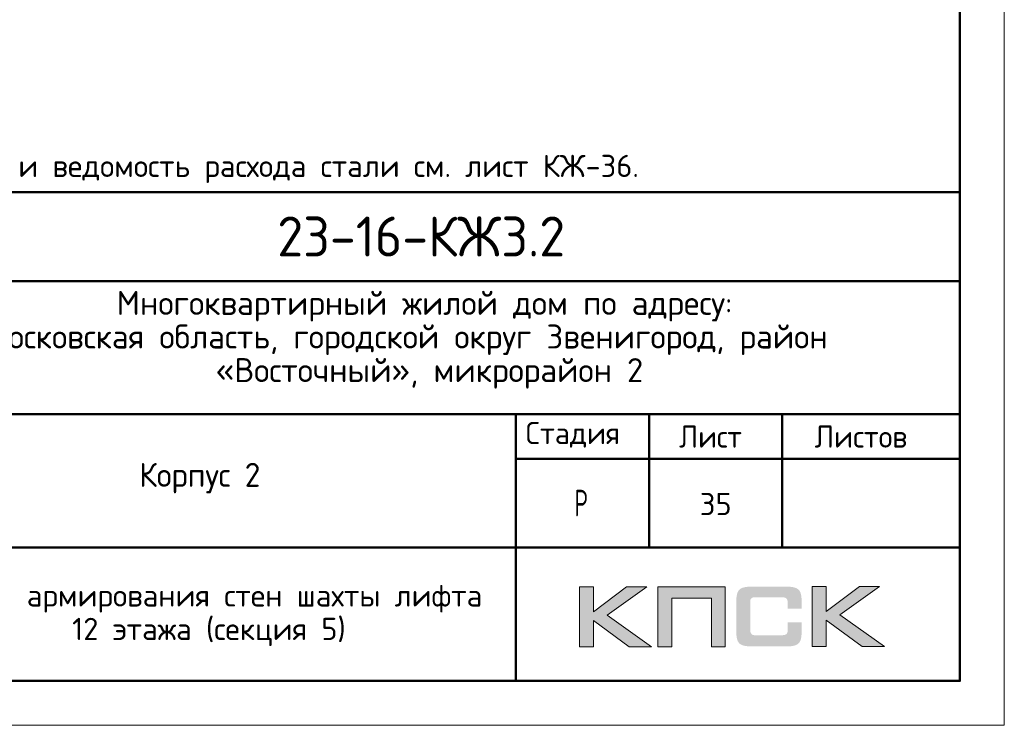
# Model space of a CAD drawing. Header units: millimetres. Extents: x -49773 to 2322955, y -3321 to 58485.
# Tile 492 of 580: x 1941174 to 1952262, y -2799 to 5142. Entities that reach past the tile are written whole.
import ezdxf

# ---------------------------------------------------------------- set-up
doc = ezdxf.new("R2010")
doc.units = ezdxf.units.MM
doc.layers.add('Standard', color=7, linetype='Continuous', lineweight=25)
doc.layers.add('Стена наружная_ Сайдинг', color=7, linetype='Continuous', lineweight=35)
doc.styles.add('ISOCPEUR', font='txt')

msp = doc.modelspace()

# ---------------------------------------------------------------- hatches: boundary and pattern name
h = msp.add_hatch(color=256)
h.paths.add_polyline_path([(1948235.2, -1242.3), (1948007.7, -1242.3), (1947635.7, -1522.3), (1947635.7, -1242.3), (1947478.1, -1242.3), (1947478.1, -1914.4), (1947635.7, -1914.4), (1947635.7, -1619.2), (1948038.1, -1914.4), (1948289.8, -1914.4), (1947789.2, -1559)])
h.paths.add_polyline_path([(1948518, -1368.8), (1948963.3, -1368.8), (1948963.3, -1914.4), (1949119.6, -1914.4), (1949119.6, -1242.3), (1948953, -1242.3), (1948361.8, -1242.3), (1948361.8, -1401.3), (1948361.8, -1914.4), (1948518, -1914.4)])
h.paths.add_polyline_path([(1950257.8, -1238.8), (1950100.1, -1238.8), (1950100.1, -1911.6), (1950257.8, -1911.6), (1950257.8, -1615.7), (1950660.2, -1911.6), (1950911.9, -1911.6), (1950411.3, -1555.5), (1950857.3, -1238.8), (1950630.5, -1238.8), (1950257.8, -1518.9)])
msp.add_hatch(color=256).paths.add_polyline_path([(1949968.7, -1313.5), (1949966.7, -1305.9), (1949963.9, -1299.7), (1949960.4, -1293.5), (1949957, -1287.2), (1949953.5, -1282.4), (1949949.4, -1277.6), (1949945.2, -1272.7), (1949941.1, -1268.6), (1949935.5, -1265.1), (1949930, -1261), (1949923.8, -1257.5), (1949916.9, -1254.7), (1949910, -1252), (1949902.4, -1249.2), (1949894.8, -1247.1), (1949876.8, -1243.7), (1949857.4, -1240.9), (1949836, -1239.5), (1949812.5, -1238.8), (1949411.4, -1238.8), (1949387.9, -1239.5), (1949367.2, -1240.9), (1949347.1, -1243.7), (1949329.8, -1247.1), (1949321.5, -1249.9), (1949313.9, -1252), (1949307, -1254.7), (1949300.8, -1258.2), (1949294.6, -1261), (1949288.3, -1265.1), (1949283.5, -1268.6), (1949278.7, -1272.7), (1949274.5, -1277.6), (1949271, -1282.4), (1949266.9, -1287.2), (1949263.4, -1293.5), (1949260.7, -1299.7), (1949257.9, -1306.6), (1949255.1, -1313.5), (1949253.1, -1321.1), (1949249.6, -1337.7), (1949246.8, -1355.7), (1949244.8, -1375.8), (1949244.8, -1397.9), (1949244.8, -1751.9), (1949244.8, -1774), (1949246.8, -1794.1), (1949249.6, -1812.8), (1949253.1, -1829.4), (1949255.1, -1837), (1949257.9, -1843.9), (1949260.7, -1850.8), (1949263.4, -1857), (1949266.9, -1862.6), (1949271, -1868.1), (1949274.5, -1872.9), (1949278.7, -1877.8), (1949283.5, -1881.9), (1949289, -1885.4), (1949294.6, -1888.8), (1949300.8, -1892.3), (1949307, -1895.7), (1949314.6, -1897.8), (1949321.5, -1900.6), (1949329.8, -1902.7), (1949347.1, -1906.8), (1949367.2, -1908.9), (1949388.6, -1911), (1949411.4, -1911.6), (1949812.5, -1911.6), (1949836, -1911), (1949857.4, -1909.6), (1949876.8, -1906.8), (1949894.1, -1903.3), (1949902.4, -1900.6), (1949910, -1898.5), (1949916.9, -1895.7), (1949923.8, -1892.3), (1949930, -1889.5), (1949935.5, -1885.4), (1949941.1, -1881.9), (1949945.2, -1877.8), (1949949.4, -1873.6), (1949953.5, -1868.1), (1949957, -1863.2), (1949960.4, -1857), (1949963.9, -1850.8), (1949966.7, -1844.6), (1949968.7, -1837), (1949971.5, -1829.4), (1949975, -1812.8), (1949977.7, -1794.8), (1949979.1, -1774), (1949979.8, -1751.9), (1949979.8, -1640.6), (1949822.8, -1640.6), (1949822.8, -1731.2), (1949822.8, -1737.4), (1949822.1, -1743.6), (1949820.8, -1749.1), (1949819.4, -1754.7), (1949817.3, -1759.5), (1949815.2, -1763.7), (1949812.5, -1767.8), (1949809, -1771.3), (1949805.6, -1774.7), (1949801.4, -1777.5), (1949796.6, -1779.6), (1949791.7, -1781.6), (1949786.9, -1783), (1949780.7, -1783.7), (1949774.4, -1784.4), (1949768.2, -1785.1), (1949444.6, -1785.1), (1949439.1, -1784.4), (1949434.2, -1783.7), (1949430.1, -1781.6), (1949425.9, -1779.6), (1949421.8, -1776.8), (1949418.3, -1774), (1949414.9, -1770.6), (1949412.1, -1766.4), (1949409.3, -1762.3), (1949407.3, -1758.1), (1949405.2, -1753.3), (1949403.8, -1748.5), (1949401.7, -1738.8), (1949401, -1729.1), (1949401, -1406.2), (1949401, -1400.6), (1949401.7, -1395.1), (1949403.1, -1390.3), (1949404.5, -1385.4), (1949405.9, -1381.3), (1949408, -1377.8), (1949410.7, -1374.4), (1949413.5, -1370.9), (1949416.9, -1368.1), (1949420.4, -1365.4), (1949424.6, -1363.3), (1949428.7, -1361.9), (1949433.5, -1360.5), (1949438.4, -1359.8), (1949443.9, -1359.2), (1949449.4, -1359.2), (1949768.2, -1359.2), (1949774.4, -1359.2), (1949780.7, -1359.8), (1949786.2, -1361.2), (1949791, -1362.6), (1949795.9, -1364.7), (1949800.7, -1366.8), (1949804.9, -1370.2), (1949808.3, -1373), (1949811.8, -1377.1), (1949814.5, -1381.3), (1949817.3, -1385.4), (1949819.4, -1390.3), (1949820.8, -1395.1), (1949822.1, -1400.6), (1949822.8, -1406.9), (1949822.8, -1413.1), (1949822.8, -1487.1), (1949979.8, -1487.1), (1949979.8, -1397.9), (1949979.1, -1375.8), (1949977.7, -1355.7), (1949975, -1337.7), (1949970.8, -1321.1)])

# ---------------------------------------------------------------- linework, layer by layer
at = {"lineweight": 0}
for points in [[(1947478.1, -1914.4), (1947478.1, -1242.3), (1947635.7, -1242.3), (1947635.7, -1522.3), (1948007.7, -1242.3), (1948235.2, -1242.3), (1947789.2, -1559), (1948289.8, -1914.4), (1948038.1, -1914.4), (1947635.7, -1619.2), (1947635.7, -1914.4), (1947478.1, -1914.4)], [(1948518, -1914.4), (1948518, -1368.8), (1948963.3, -1368.8), (1948963.3, -1914.4), (1949119.6, -1914.4), (1949119.6, -1242.3), (1948953, -1242.3), (1948361.8, -1242.3), (1948361.8, -1401.3), (1948361.8, -1914.4), (1948518, -1914.4)], [(1950100.1, -1911.6), (1950100.1, -1238.8), (1950257.8, -1238.8), (1950257.8, -1518.9), (1950630.5, -1238.8), (1950857.3, -1238.8), (1950411.3, -1555.5), (1950911.9, -1911.6), (1950660.2, -1911.6), (1950257.8, -1615.7), (1950257.8, -1911.6), (1950100.1, -1911.6)]]:
    msp.add_lwpolyline(points, close=True, dxfattribs=at)
at = {"layer": 'Standard', "color": 7, "linetype": 'Continuous', "lineweight": 13, "transparency": 33554687}
msp.add_lwpolyline([(1910262.3, -2799.3), (1952262.3, -2799.3), (1952262.3, 56600.7), (1910262.3, 56600.7), (1910262.3, -2799.3)], close=True, dxfattribs=at)
at = {"layer": 'Standard', "color": 7, "linetype": 'Continuous', "lineweight": 50, "transparency": 33554687}
msp.add_lwpolyline([(1912262.3, 56100.7), (1951762.3, 56100.7), (1951762.3, -2299.3), (1912262.3, -2299.3), (1912262.3, 56100.7)], close=True, dxfattribs=at)
at = {"layer": 'Стена наружная_ Сайдинг', "color": 7, "linetype": 'Continuous', "lineweight": 50, "transparency": 33554687}
for p, q in [((1933262.2, 3200.8), (1951762.3, 3200.8)), ((1951762.3, 3200.8), (1951762.3, -2299.3)), ((1939762.2, 2200.8), (1951762.3, 2200.8)), ((1939762.2, 700.8), (1951762.3, 700.8)), ((1946762.3, 200.8), (1951762.3, 200.8)), ((1939762.2, -799.3), (1951762.3, -799.3)), ((1933262.2, -2299.3), (1951762.3, -2299.3))]:
    msp.add_line(p, q, dxfattribs=at)
for points in [[(1946762.3, -2299.3), (1946762.3, -799.3), (1946762.3, 700.8)], [(1948262.3, -799.3), (1948262.3, -49.2), (1948262.3, 700.8)], [(1949762.3, 700.8), (1949762.3, -49.2), (1949762.3, -799.3)]]:
    msp.add_lwpolyline(points, dxfattribs=at)

# ---------------------------------------------------------------- texts
at = {"layer": 'Standard', "color": 7, "linetype": 'Continuous', "lineweight": 13, "transparency": 33554687, "insert": (1933262.2, 3998.1), "char_height": 250, "width": 15054.375, "attachment_point": 1, "line_spacing_factor": 0.903614}
msp.add_mtext('\\A1;{\\fISOCPEUR|i0|b0;\\H250.000000;\\W1.000000;\\C7;1. Разрез 9-9 см. лист КЖ-36.}\\P{\\fISOCPEUR|i0|b0;\\H250.000000;\\W1.000000;\\C7;2. Спецификация элементов, ведомость деталей и ведомость расхода стали см. лист КЖ-36.}\\P', dxfattribs=at)
at = {"layer": 'Standard', "color": 7, "linetype": 'Continuous', "lineweight": 50, "transparency": 33554687, "insert": (1944074.8, 2475.8), "char_height": 450, "width": 3586.382, "attachment_point": 7, "style": 'ISOCPEUR'}
msp.add_mtext('\\W0.95;23-16-КЖ3.2', dxfattribs=at)
at = {"layer": 'Standard', "color": 7, "linetype": 'Continuous', "lineweight": 25, "transparency": 33554687, "attachment_point": 7, "style": 'ISOCPEUR'}
for s, insert, char_height, width in [('\\W0.99;Многоквартирный жилой дом по адресу: ', (1942265.8, 1745.8), 270, 7123.089), ('\\W0.99;Московская область, городской округ Звенигород, район ', (1940787.5, 1367.8), 270, 10078.117), ('\\W0.99;«Восточный», микрорайон 2', (1943379.5, 989.8), 270, 4896.236), ('\\W0.96;Стадия', (1946872.3, 325.5), 250, 1243.904), ('\\W0.94;Лист', (1948600, 325.5), 250, 866.919), ('\\W0.96;Листов', (1950125.9, 325.5), 250, 1218.997), ('\\W0.96;Корпус 2', (1942519.7, -189.2), 270, 1614.451), ('\\W0.62;Р', (1947420, -449.2), 300, 276.791)]:
    msp.add_mtext(s, dxfattribs=dict(at, insert=insert, char_height=char_height, width=width))
at = {"layer": 'Standard', "color": 7, "linetype": 'Continuous', "lineweight": 13, "transparency": 33554687, "insert": (1949012.3, -309.2), "char_height": 250, "width": 459.375, "attachment_point": 5, "style": 'ISOCPEUR'}
msp.add_mtext('\\A1;{\\fISOCPEUR|i0|b0;\\H250.000000;\\W1.000000;\\C7;35}\\P', dxfattribs=at)
at = {"layer": 'Standard', "color": 7, "linetype": 'Continuous', "lineweight": 25, "transparency": 33554687, "insert": (1943305.5, -1212.9), "char_height": 250, "width": 6366.875, "attachment_point": 2, "line_spacing_factor": 0.903614}
msp.add_mtext('\\A1;{\\fISOCPEUR|i0|b0;\\H250.000000;\\W1.000000;\\C7;Схема армирования стен шахты лифта}\\P{\\fISOCPEUR|i0|b0;\\H250.000000;\\W1.000000;\\C7;12 этажа (секция 5)}\\P', dxfattribs=at)

doc.saveas('drawing.dxf')
